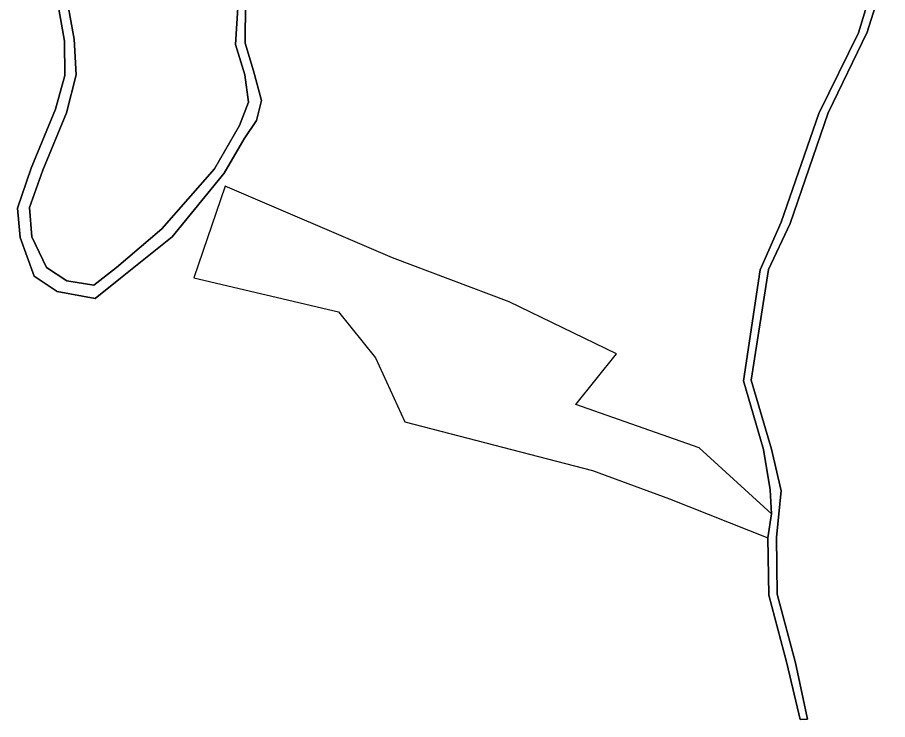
# Model space of a CAD drawing. Extents: x -262715 to -259381, y -1237238 to -1231182.
# Drawn here: x -260227.3 to -259959.4, y -1231968.3 to -1231752.1 of the extents above; entities that cross this region are included whole.
import ezdxf

# ---------------------------------------------------------------- set-up
doc = ezdxf.new("R2010")
doc.units = 0
for name, color, linetype in [('body_kn', 7, 'Continuous'), ('kladpar_hranice', 7, 'Continuous'), ('kladpar_plochy', 7, 'Continuous'), ('zappar_hrandruhpozemk', 7, 'Continuous')]:
    doc.layers.add(name, color=color, linetype=linetype)

msp = doc.modelspace()

# ---------------------------------------------------------------- linework, layer by layer
at = {"layer": 'body_kn'}
for p, q in [((-260209.92, -1231758.82), (-260209.92, -1231758.82)), ((-259968.37, -1231756.85), (-259968.37, -1231756.85)), ((-259965.68, -1231756.7), (-259965.68, -1231756.7)), ((-260212.82, -1231759.46), (-260212.82, -1231759.46)), ((-260160.14, -1231760.45), (-260160.14, -1231760.45)), ((-260157.22, -1231760.03), (-260157.22, -1231760.03)), ((-260154.67, -1231768.56), (-260154.67, -1231768.56)), ((-260212.78, -1231770.04), (-260212.78, -1231770.04)), ((-260209.23, -1231769.8), (-260209.23, -1231769.8)), ((-260157.29, -1231769.77), (-260157.29, -1231769.77)), ((-260215.63, -1231780.37), (-260215.63, -1231780.37)), ((-260156.19, -1231778.16), (-260156.19, -1231778.16)), ((-260152.15, -1231777.71), (-260152.15, -1231777.71)), ((-260212.19, -1231781.46), (-260212.19, -1231781.46)), ((-259980.53, -1231781.65), (-259980.53, -1231781.65)), ((-259977.72, -1231781.52), (-259977.72, -1231781.52)), ((-260158.97, -1231785.36), (-260158.97, -1231785.36)), ((-260153.74, -1231783.84), (-260153.74, -1231783.84)), ((-260157.48, -1231789.53), (-260157.48, -1231789.53)), ((-260223.11, -1231798.52), (-260223.11, -1231798.52)), ((-260166.65, -1231798.76), (-260166.65, -1231798.76)), ((-260219.57, -1231799.16), (-260219.57, -1231799.16)), ((-260163.7, -1231800.03), (-260163.7, -1231800.03)), ((-260163.41, -1231804.05), (-260163.41, -1231804.05)), ((-260227.35, -1231810.82), (-260227.35, -1231810.82)), ((-260223.67, -1231810.6), (-260223.67, -1231810.6)), ((-259992.2, -1231815.12), (-259992.2, -1231815.12)), ((-260182.87, -1231817.22), (-260182.87, -1231817.22)), ((-259989.42, -1231815.53), (-259989.42, -1231815.53)), ((-260226.52, -1231819.88), (-260226.52, -1231819.88)), ((-260222.9, -1231819.64), (-260222.9, -1231819.64)), ((-260179.72, -1231819.7), (-260179.72, -1231819.7)), ((-260111.84, -1231826.14), (-260111.84, -1231826.14)), ((-260218.36, -1231829.08), (-260218.36, -1231829.08)), ((-260196.83, -1231829.13), (-260196.83, -1231829.13)), ((-259998.62, -1231829.83), (-259998.62, -1231829.83)), ((-259996.06, -1231829.78), (-259996.06, -1231829.78)), ((-260222.21, -1231831.74), (-260222.21, -1231831.74)), ((-260212.12, -1231833.2), (-260212.12, -1231833.2)), ((-260195.64, -1231832.45), (-260195.64, -1231832.45)), ((-260173, -1231832.28), (-260173, -1231832.28)), ((-260215.06, -1231836.53), (-260215.06, -1231836.53)), ((-260203.78, -1231834.6), (-260203.78, -1231834.6)), ((-260203.42, -1231838.68), (-260203.42, -1231838.68)), ((-260075.9, -1231839.64), (-260075.9, -1231839.64)), ((-260128.48, -1231842.72), (-260128.48, -1231842.72)), ((-260117.09, -1231856.96), (-260117.09, -1231856.96)), ((-260042.88, -1231855.75), (-260042.88, -1231855.75)), ((-260003.8, -1231864.03), (-260003.8, -1231864.03)), ((-260001.37, -1231863.83), (-260001.37, -1231863.83)), ((-260055.39, -1231871.3), (-260055.39, -1231871.3)), ((-260108.08, -1231876.64), (-260108.08, -1231876.64)), ((-260017.39, -1231884.65), (-260017.39, -1231884.65)), ((-259997.59, -1231885.18), (-259997.59, -1231885.18)), ((-259995.09, -1231885.1), (-259995.09, -1231885.1)), ((-260050.22, -1231891.64), (-260050.22, -1231891.64)), ((-259995.57, -1231897.58), (-259995.57, -1231897.58)), ((-259992.11, -1231897.89), (-259992.11, -1231897.89)), ((-260026.57, -1231900.33), (-260026.57, -1231900.33)), ((-259995.15, -1231904.92), (-259995.15, -1231904.92)), ((-259995.15, -1231904.92), (-259995.15, -1231904.92)), ((-259996.29, -1231912.34), (-259996.29, -1231912.34)), ((-259993.61, -1231912.18), (-259993.61, -1231912.18)), ((-259995.97, -1231930.01), (-259995.97, -1231930.01)), ((-259993.42, -1231929.73), (-259993.42, -1231929.73)), ((-259990.39, -1231951), (-259990.39, -1231951)), ((-259987.71, -1231950.85), (-259987.71, -1231950.85)), ((-259986.28, -1231968.33), (-259986.28, -1231968.33)), ((-259984.03, -1231968.17), (-259984.03, -1231968.17))]:
    msp.add_line(p, q, dxfattribs=at)
at = {"layer": 'kladpar_hranice'}
for points in [[(-259959.38, -1231736.71), (-259965.68, -1231756.7), (-259977.72, -1231781.52), (-259989.42, -1231815.53), (-259996.06, -1231829.78), (-260001.37, -1231863.83), (-259995.09, -1231885.1), (-259992.11, -1231897.89), (-259993.61, -1231912.18), (-259993.42, -1231929.73), (-259987.71, -1231950.85), (-259984.03, -1231968.17), (-259986.28, -1231968.33), (-259990.39, -1231951), (-259995.97, -1231930.01), (-259996.29, -1231912.34), (-259995.15, -1231904.92), (-259995.57, -1231897.58), (-259997.59, -1231885.18), (-260003.8, -1231864.03), (-259998.62, -1231829.83), (-259992.2, -1231815.12), (-259980.53, -1231781.65), (-259968.37, -1231756.85), (-259962.31, -1231736.81)], [(-259962.31, -1231736.81), (-259968.37, -1231756.85), (-259980.53, -1231781.65), (-259992.2, -1231815.12), (-259998.62, -1231829.83), (-260003.8, -1231864.03), (-259997.59, -1231885.18), (-259995.57, -1231897.58), (-259995.15, -1231904.92), (-259996.29, -1231912.34), (-259995.97, -1231930.01), (-259990.39, -1231951), (-259986.28, -1231968.33), (-259984.03, -1231968.17), (-259987.71, -1231950.85), (-259993.42, -1231929.73), (-259993.61, -1231912.18), (-259992.11, -1231897.89), (-259995.09, -1231885.1), (-260001.37, -1231863.83), (-259996.06, -1231829.78), (-259989.42, -1231815.53), (-259977.72, -1231781.52), (-259965.68, -1231756.7), (-259959.38, -1231736.71)], [(-260159.38, -1231747.51), (-260160.14, -1231760.45), (-260157.29, -1231769.77), (-260156.19, -1231778.16), (-260158.97, -1231785.36), (-260166.65, -1231798.76), (-260182.87, -1231817.22), (-260196.83, -1231829.13), (-260203.78, -1231834.6), (-260212.12, -1231833.2), (-260218.36, -1231829.08), (-260222.9, -1231819.64), (-260223.67, -1231810.6), (-260219.57, -1231799.16), (-260212.19, -1231781.46), (-260209.23, -1231769.8), (-260209.92, -1231758.82), (-260212.86, -1231742.31)], [(-260212.86, -1231742.31), (-260209.92, -1231758.82), (-260209.23, -1231769.8), (-260212.19, -1231781.46), (-260219.57, -1231799.16), (-260223.67, -1231810.6), (-260222.9, -1231819.64), (-260218.36, -1231829.08), (-260212.12, -1231833.2), (-260203.78, -1231834.6), (-260196.83, -1231829.13), (-260182.87, -1231817.22), (-260166.65, -1231798.76), (-260158.97, -1231785.36), (-260156.19, -1231778.16), (-260157.29, -1231769.77), (-260160.14, -1231760.45), (-260159.38, -1231747.51)], [(-260157.13, -1231747.44), (-260157.22, -1231760.03), (-260154.67, -1231768.56), (-260152.15, -1231777.71), (-260153.74, -1231783.84), (-260157.48, -1231789.53), (-260163.7, -1231800.03), (-260179.72, -1231819.7), (-260195.64, -1231832.45), (-260203.42, -1231838.68), (-260215.06, -1231836.53), (-260222.21, -1231831.74), (-260226.52, -1231819.88), (-260227.35, -1231810.82), (-260223.11, -1231798.52), (-260215.63, -1231780.37), (-260212.78, -1231770.04), (-260212.82, -1231759.46), (-260215.51, -1231744.18)], [(-260215.51, -1231744.18), (-260212.82, -1231759.46), (-260212.78, -1231770.04), (-260215.63, -1231780.37), (-260223.11, -1231798.52), (-260227.35, -1231810.82), (-260226.52, -1231819.88), (-260222.21, -1231831.74), (-260215.06, -1231836.53), (-260203.42, -1231838.68), (-260195.64, -1231832.45), (-260179.72, -1231819.7), (-260163.7, -1231800.03), (-260157.48, -1231789.53), (-260153.74, -1231783.84), (-260152.15, -1231777.71), (-260154.67, -1231768.56), (-260157.22, -1231760.03), (-260157.13, -1231747.44)]]:
    msp.add_lwpolyline(points, dxfattribs=at)
at = {"layer": 'kladpar_plochy'}
for points in [[(-259959.38, -1231736.71), (-259965.68, -1231756.7), (-259977.72, -1231781.52), (-259989.42, -1231815.53), (-259996.06, -1231829.78), (-260001.37, -1231863.83), (-259995.09, -1231885.1), (-259992.11, -1231897.89), (-259993.61, -1231912.18), (-259993.42, -1231929.73), (-259987.71, -1231950.85), (-259984.03, -1231968.17), (-259986.28, -1231968.33), (-259990.39, -1231951), (-259995.97, -1231930.01), (-259996.29, -1231912.34), (-259995.15, -1231904.92), (-259995.57, -1231897.58), (-259997.59, -1231885.18), (-260003.8, -1231864.03), (-259998.62, -1231829.83), (-259992.2, -1231815.12), (-259980.53, -1231781.65), (-259968.37, -1231756.85), (-259962.31, -1231736.81)], [(-259962.31, -1231736.81), (-259968.37, -1231756.85), (-259980.53, -1231781.65), (-259992.2, -1231815.12), (-259998.62, -1231829.83), (-260003.8, -1231864.03), (-259997.59, -1231885.18), (-259995.57, -1231897.58), (-259995.15, -1231904.92), (-259996.29, -1231912.34), (-259995.97, -1231930.01), (-259990.39, -1231951), (-259986.28, -1231968.33), (-259984.03, -1231968.17), (-259987.71, -1231950.85), (-259993.42, -1231929.73), (-259993.61, -1231912.18), (-259992.11, -1231897.89), (-259995.09, -1231885.1), (-260001.37, -1231863.83), (-259996.06, -1231829.78), (-259989.42, -1231815.53), (-259977.72, -1231781.52), (-259965.68, -1231756.7), (-259959.38, -1231736.71)], [(-260159.38, -1231747.51), (-260160.14, -1231760.45), (-260157.29, -1231769.77), (-260156.19, -1231778.16), (-260158.97, -1231785.36), (-260166.65, -1231798.76), (-260182.87, -1231817.22), (-260196.83, -1231829.13), (-260203.78, -1231834.6), (-260212.12, -1231833.2), (-260218.36, -1231829.08), (-260222.9, -1231819.64), (-260223.67, -1231810.6), (-260219.57, -1231799.16), (-260212.19, -1231781.46), (-260209.23, -1231769.8), (-260209.92, -1231758.82), (-260212.86, -1231742.31)], [(-260212.86, -1231742.31), (-260209.92, -1231758.82), (-260209.23, -1231769.8), (-260212.19, -1231781.46), (-260219.57, -1231799.16), (-260223.67, -1231810.6), (-260222.9, -1231819.64), (-260218.36, -1231829.08), (-260212.12, -1231833.2), (-260203.78, -1231834.6), (-260196.83, -1231829.13), (-260182.87, -1231817.22), (-260166.65, -1231798.76), (-260158.97, -1231785.36), (-260156.19, -1231778.16), (-260157.29, -1231769.77), (-260160.14, -1231760.45), (-260159.38, -1231747.51)], [(-260157.13, -1231747.44), (-260157.22, -1231760.03), (-260154.67, -1231768.56), (-260152.15, -1231777.71), (-260153.74, -1231783.84), (-260157.48, -1231789.53), (-260163.7, -1231800.03), (-260179.72, -1231819.7), (-260195.64, -1231832.45), (-260203.42, -1231838.68), (-260215.06, -1231836.53), (-260222.21, -1231831.74), (-260226.52, -1231819.88), (-260227.35, -1231810.82), (-260223.11, -1231798.52), (-260215.63, -1231780.37), (-260212.78, -1231770.04), (-260212.82, -1231759.46), (-260215.51, -1231744.18)], [(-260215.51, -1231744.18), (-260212.82, -1231759.46), (-260212.78, -1231770.04), (-260215.63, -1231780.37), (-260223.11, -1231798.52), (-260227.35, -1231810.82), (-260226.52, -1231819.88), (-260222.21, -1231831.74), (-260215.06, -1231836.53), (-260203.42, -1231838.68), (-260195.64, -1231832.45), (-260179.72, -1231819.7), (-260163.7, -1231800.03), (-260157.48, -1231789.53), (-260153.74, -1231783.84), (-260152.15, -1231777.71), (-260154.67, -1231768.56), (-260157.22, -1231760.03), (-260157.13, -1231747.44)]]:
    msp.add_lwpolyline(points, dxfattribs=at)
at = {"layer": 'zappar_hrandruhpozemk'}
for p, q in [((-260075.9, -1231839.64), (-260111.84, -1231826.14)), ((-260108.08, -1231876.64), (-260050.22, -1231891.64))]:
    msp.add_line(p, q, dxfattribs=at)
for points in [[(-260111.84, -1231826.14), (-260163.41, -1231804.05), (-260173, -1231832.28), (-260128.48, -1231842.72), (-260117.09, -1231856.96), (-260108.08, -1231876.64)], [(-259995.15, -1231904.92), (-260017.39, -1231884.65), (-260055.39, -1231871.3), (-260042.88, -1231855.75), (-260075.9, -1231839.64)], [(-260050.22, -1231891.64), (-260026.57, -1231900.33), (-259996.29, -1231912.34)]]:
    msp.add_lwpolyline(points, dxfattribs=at)

doc.saveas('drawing.dxf')
